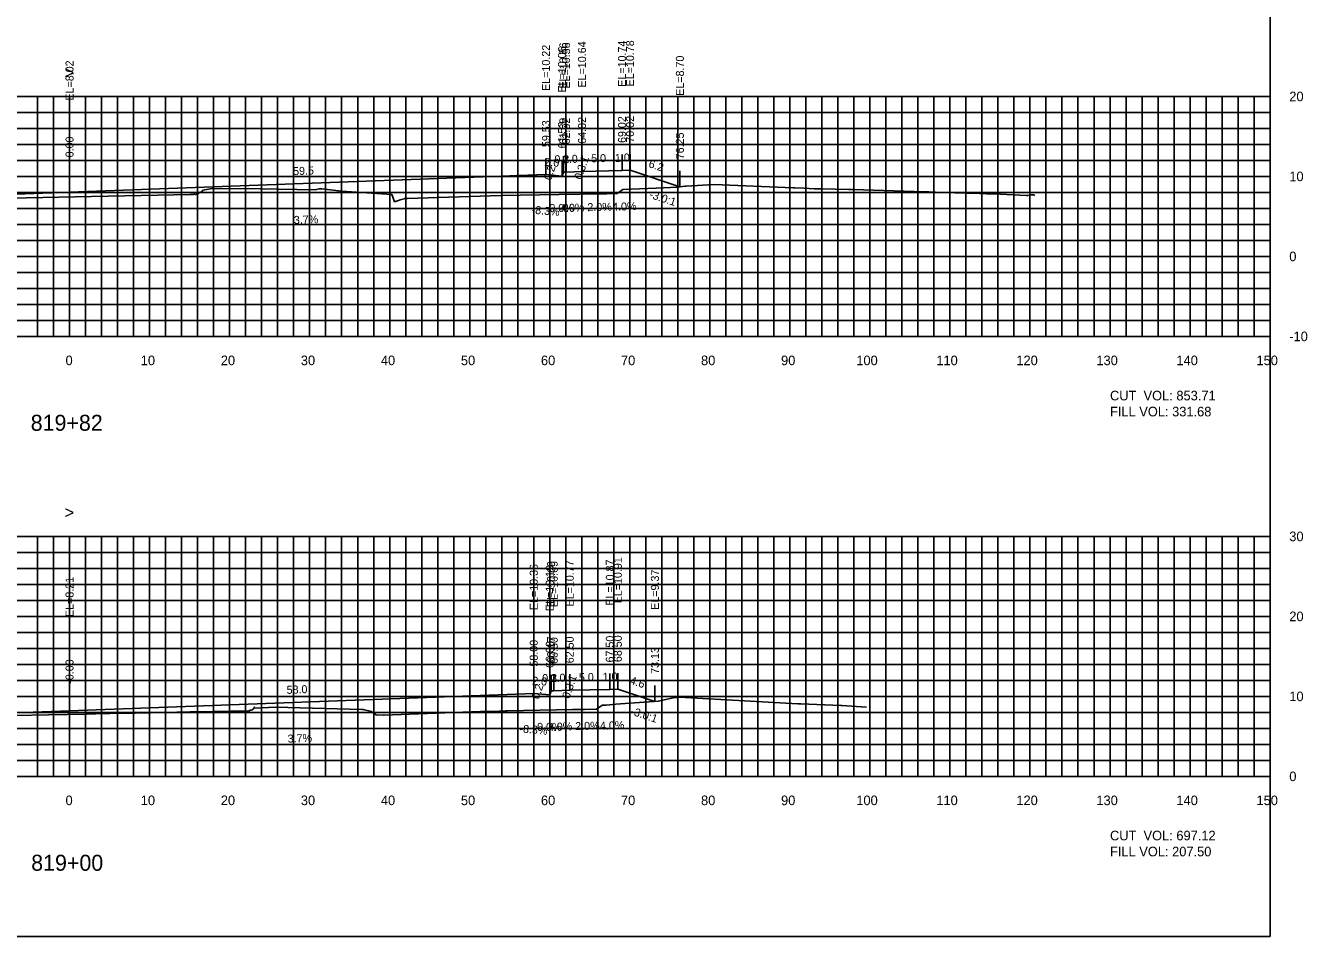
# Model space of a CAD drawing. Extents: x 1797419 to 1809236, y 248759 to 251512.
# Drawn here: x 1806025.5 to 1806185.7, y 250417.3 to 250531.1 of the extents above; entities that cross this region are included whole.
import ezdxf

# ---------------------------------------------------------------- set-up
doc = ezdxf.new("R2010")
doc.units = 0
for name, color, linetype in [('1', 7, 'Continuous'), ('10', 7, 'Continuous'), ('3', 7, 'Continuous'), ('31', 7, 'Continuous'), ('4', 7, 'Continuous'), ('60', 7, 'Continuous'), ('ANNO-TXT', 7, 'Continuous'), ('CL-CNST', 7, 'Continuous'), ('Level 62', 7, 'Continuous'), ('M-ROADS', 7, 'Continuous')]:
    doc.layers.add(name, color=color, linetype=linetype)

msp = doc.modelspace()

# ---------------------------------------------------------------- linework, layer by layer
for p, q in [((1806090.53, 250512.48), (1806090.53, 250514.48)), ((1806092.53, 250512.31), (1806092.53, 250514.31)), ((1806092.7, 250512.81), (1806092.7, 250514.81)), ((1806093.03, 250512.81), (1806093.03, 250514.81)), ((1806095.03, 250512.89), (1806095.03, 250514.89)), ((1806100.03, 250512.99), (1806100.03, 250514.99)), ((1806101.03, 250513.03), (1806101.03, 250515.03)), ((1806107.26, 250510.96), (1806107.26, 250512.96)), ((1806031, 250510.28), (1806031, 250512.28)), ((1806093.5, 250448.03), (1806093.5, 250450.03)), ((1806098.5, 250448.13), (1806098.5, 250450.13)), ((1806099.5, 250448.17), (1806099.5, 250450.17)), ((1806089, 250447.61), (1806089, 250449.61)), ((1806091, 250447.45), (1806091, 250449.45)), ((1806091.17, 250447.95), (1806091.17, 250449.95)), ((1806091.5, 250447.95), (1806091.5, 250449.95)), ((1806104.14, 250446.62), (1806104.14, 250448.62)), ((1806031, 250445.47), (1806031, 250447.47))]:
    msp.add_line(p, q)
msp.add_lwpolyline([(1805881, 250417.26), (1806181, 250417.26), (1806181, 250607.26), (1805881, 250607.26)], close=True)
at = {"layer": '60'}
for p, q in [((1806181, 250492.26), (1806181, 250522.26)), ((1806181.06, 250522.26), (1806181, 250522.26)), ((1806181.06, 250512.26), (1806181, 250512.26)), ((1806181.06, 250502.26), (1806181, 250502.26)), ((1805881, 250492.26), (1806181, 250492.26)), ((1806031, 250492.2), (1806031, 250492.26)), ((1806041, 250492.2), (1806041, 250492.26)), ((1806051, 250492.2), (1806051, 250492.26)), ((1806061, 250492.2), (1806061, 250492.26)), ((1806071, 250492.2), (1806071, 250492.26)), ((1806081, 250492.2), (1806081, 250492.26)), ((1806091, 250492.2), (1806091, 250492.26)), ((1806101, 250492.2), (1806101, 250492.26)), ((1806111, 250492.2), (1806111, 250492.26)), ((1806121, 250492.2), (1806121, 250492.26)), ((1806131, 250492.2), (1806131, 250492.26)), ((1806141, 250492.2), (1806141, 250492.26)), ((1806151, 250492.2), (1806151, 250492.26)), ((1806161, 250492.2), (1806161, 250492.26)), ((1806171, 250492.2), (1806171, 250492.26)), ((1806181, 250492.2), (1806181, 250492.26)), ((1806181.06, 250492.26), (1806181, 250492.26)), ((1806181, 250437.26), (1806181, 250467.26)), ((1806181.06, 250467.26), (1806181, 250467.26)), ((1806181.06, 250457.26), (1806181, 250457.26)), ((1806181.06, 250447.26), (1806181, 250447.26)), ((1805881, 250437.26), (1806181, 250437.26)), ((1806031, 250437.2), (1806031, 250437.26)), ((1806041, 250437.2), (1806041, 250437.26)), ((1806051, 250437.2), (1806051, 250437.26)), ((1806061, 250437.2), (1806061, 250437.26)), ((1806071, 250437.2), (1806071, 250437.26)), ((1806081, 250437.2), (1806081, 250437.26)), ((1806091, 250437.2), (1806091, 250437.26)), ((1806101, 250437.2), (1806101, 250437.26)), ((1806111, 250437.2), (1806111, 250437.26)), ((1806121, 250437.2), (1806121, 250437.26)), ((1806131, 250437.2), (1806131, 250437.26)), ((1806141, 250437.2), (1806141, 250437.26)), ((1806151, 250437.2), (1806151, 250437.26)), ((1806161, 250437.2), (1806161, 250437.26)), ((1806171, 250437.2), (1806171, 250437.26)), ((1806181, 250437.2), (1806181, 250437.26)), ((1806181.06, 250437.26), (1806181, 250437.26))]:
    msp.add_line(p, q, dxfattribs=at)
at = {"layer": 'CL-CNST'}
for points in [[(1805925.14, 250512.94), (1805940.37, 250507.87), (1805941.37, 250507.83), (1805946.37, 250507.73), (1805948.37, 250507.65), (1805948.7, 250507.65), (1805948.87, 250507.15), (1805950.87, 250507.31), (1806031, 250510.28), (1806090.53, 250512.48), (1806092.53, 250512.31), (1806092.7, 250512.81), (1806093.03, 250512.81), (1806095.03, 250512.89), (1806100.03, 250512.99), (1806101.03, 250513.03), (1806107.26, 250510.96)], [(1805917.56, 250449.93), (1805938.41, 250442.98), (1805939.41, 250442.94), (1805944.41, 250442.84), (1805946.41, 250442.76), (1805946.74, 250442.76), (1805946.9, 250442.26), (1805948.9, 250442.43), (1806031, 250445.47), (1806089, 250447.61), (1806091, 250447.45), (1806091.17, 250447.95), (1806091.5, 250447.95), (1806093.5, 250448.03), (1806098.5, 250448.13), (1806099.5, 250448.17), (1806104.14, 250446.62)]]:
    msp.add_lwpolyline(points, dxfattribs=at)
at = {"layer": 'Level 62'}
for p, q in [((1805881, 250522.26), (1806181, 250522.26)), ((1806027, 250492.26), (1806027, 250522.26)), ((1806029, 250492.26), (1806029, 250522.26)), ((1806031, 250492.26), (1806031, 250522.26)), ((1806033, 250492.26), (1806033, 250522.26)), ((1806035, 250492.26), (1806035, 250522.26)), ((1806037, 250492.26), (1806037, 250522.26)), ((1806039, 250492.26), (1806039, 250522.26)), ((1806041, 250492.26), (1806041, 250522.26)), ((1806043, 250492.26), (1806043, 250522.26)), ((1806045, 250492.26), (1806045, 250522.26)), ((1806047, 250492.26), (1806047, 250522.26)), ((1806049, 250492.26), (1806049, 250522.26)), ((1806051, 250492.26), (1806051, 250522.26)), ((1806053, 250492.26), (1806053, 250522.26)), ((1806055, 250492.26), (1806055, 250522.26)), ((1806057, 250492.26), (1806057, 250522.26)), ((1806059, 250492.26), (1806059, 250522.26)), ((1806061, 250492.26), (1806061, 250522.26)), ((1806063, 250492.26), (1806063, 250522.26)), ((1806065, 250492.26), (1806065, 250522.26)), ((1806067, 250492.26), (1806067, 250522.26)), ((1806069, 250492.26), (1806069, 250522.26)), ((1806071, 250492.26), (1806071, 250522.26)), ((1806073, 250492.26), (1806073, 250522.26)), ((1806075, 250492.26), (1806075, 250522.26)), ((1806077, 250492.26), (1806077, 250522.26)), ((1806079, 250492.26), (1806079, 250522.26)), ((1806081, 250492.26), (1806081, 250522.26)), ((1806083, 250492.26), (1806083, 250522.26)), ((1806085, 250492.26), (1806085, 250522.26)), ((1806087, 250492.26), (1806087, 250522.26)), ((1806089, 250492.26), (1806089, 250522.26)), ((1806091, 250492.26), (1806091, 250522.26)), ((1806093, 250492.26), (1806093, 250522.26)), ((1806095, 250492.26), (1806095, 250522.26)), ((1806097, 250492.26), (1806097, 250522.26)), ((1806099, 250492.26), (1806099, 250522.26)), ((1806101, 250492.26), (1806101, 250522.26)), ((1806103, 250492.26), (1806103, 250522.26)), ((1806105, 250492.26), (1806105, 250522.26)), ((1806107, 250492.26), (1806107, 250522.26)), ((1806109, 250492.26), (1806109, 250522.26)), ((1806111, 250492.26), (1806111, 250522.26)), ((1806113, 250492.26), (1806113, 250522.26)), ((1806115, 250492.26), (1806115, 250522.26)), ((1806117, 250492.26), (1806117, 250522.26)), ((1806119, 250492.26), (1806119, 250522.26)), ((1806121, 250492.26), (1806121, 250522.26)), ((1806123, 250492.26), (1806123, 250522.26)), ((1806125, 250492.26), (1806125, 250522.26)), ((1806127, 250492.26), (1806127, 250522.26)), ((1806129, 250492.26), (1806129, 250522.26)), ((1806131, 250492.26), (1806131, 250522.26)), ((1806133, 250492.26), (1806133, 250522.26)), ((1806135, 250492.26), (1806135, 250522.26)), ((1806137, 250492.26), (1806137, 250522.26)), ((1806139, 250492.26), (1806139, 250522.26)), ((1806141, 250492.26), (1806141, 250522.26)), ((1806143, 250492.26), (1806143, 250522.26)), ((1806145, 250492.26), (1806145, 250522.26)), ((1806147, 250492.26), (1806147, 250522.26)), ((1806149, 250492.26), (1806149, 250522.26)), ((1806151, 250492.26), (1806151, 250522.26)), ((1806153, 250492.26), (1806153, 250522.26)), ((1806155, 250492.26), (1806155, 250522.26)), ((1806157, 250492.26), (1806157, 250522.26)), ((1806159, 250492.26), (1806159, 250522.26)), ((1806161, 250492.26), (1806161, 250522.26)), ((1806163, 250492.26), (1806163, 250522.26)), ((1806165, 250492.26), (1806165, 250522.26)), ((1806167, 250492.26), (1806167, 250522.26)), ((1806169, 250492.26), (1806169, 250522.26)), ((1806171, 250492.26), (1806171, 250522.26)), ((1806173, 250492.26), (1806173, 250522.26)), ((1806175, 250492.26), (1806175, 250522.26)), ((1806177, 250492.26), (1806177, 250522.26)), ((1806179, 250492.26), (1806179, 250522.26)), ((1806181, 250492.26), (1806181, 250522.26)), ((1805881, 250520.26), (1806181, 250520.26)), ((1805881, 250518.26), (1806181, 250518.26)), ((1805881, 250516.26), (1806181, 250516.26)), ((1805881, 250514.26), (1806181, 250514.26)), ((1805881, 250512.26), (1806181, 250512.26)), ((1805881, 250510.26), (1806181, 250510.26)), ((1805881, 250508.26), (1806181, 250508.26)), ((1805881, 250506.26), (1806181, 250506.26)), ((1805881, 250504.26), (1806181, 250504.26)), ((1805881, 250502.26), (1806181, 250502.26)), ((1805881, 250500.26), (1806181, 250500.26)), ((1805881, 250498.26), (1806181, 250498.26)), ((1805881, 250496.26), (1806181, 250496.26)), ((1805881, 250494.26), (1806181, 250494.26)), ((1805881, 250492.26), (1806181, 250492.26)), ((1805881, 250467.26), (1806181, 250467.26)), ((1806027, 250437.26), (1806027, 250467.26)), ((1806029, 250437.26), (1806029, 250467.26)), ((1806031, 250437.26), (1806031, 250467.26)), ((1806033, 250437.26), (1806033, 250467.26)), ((1806035, 250437.26), (1806035, 250467.26)), ((1806037, 250437.26), (1806037, 250467.26)), ((1806039, 250437.26), (1806039, 250467.26)), ((1806041, 250437.26), (1806041, 250467.26)), ((1806043, 250437.26), (1806043, 250467.26)), ((1806045, 250437.26), (1806045, 250467.26)), ((1806047, 250437.26), (1806047, 250467.26)), ((1806049, 250437.26), (1806049, 250467.26)), ((1806051, 250437.26), (1806051, 250467.26)), ((1806053, 250437.26), (1806053, 250467.26)), ((1806055, 250437.26), (1806055, 250467.26)), ((1806057, 250437.26), (1806057, 250467.26)), ((1806059, 250437.26), (1806059, 250467.26)), ((1806061, 250437.26), (1806061, 250467.26)), ((1806063, 250437.26), (1806063, 250467.26)), ((1806065, 250437.26), (1806065, 250467.26)), ((1806067, 250437.26), (1806067, 250467.26)), ((1806069, 250437.26), (1806069, 250467.26)), ((1806071, 250437.26), (1806071, 250467.26)), ((1806073, 250437.26), (1806073, 250467.26)), ((1806075, 250437.26), (1806075, 250467.26)), ((1806077, 250437.26), (1806077, 250467.26)), ((1806079, 250437.26), (1806079, 250467.26)), ((1806081, 250437.26), (1806081, 250467.26)), ((1806083, 250437.26), (1806083, 250467.26)), ((1806085, 250437.26), (1806085, 250467.26)), ((1806087, 250437.26), (1806087, 250467.26)), ((1806089, 250437.26), (1806089, 250467.26)), ((1806091, 250437.26), (1806091, 250467.26)), ((1806093, 250437.26), (1806093, 250467.26)), ((1806095, 250437.26), (1806095, 250467.26)), ((1806097, 250437.26), (1806097, 250467.26)), ((1806099, 250437.26), (1806099, 250467.26)), ((1806101, 250437.26), (1806101, 250467.26)), ((1806103, 250437.26), (1806103, 250467.26)), ((1806105, 250437.26), (1806105, 250467.26)), ((1806107, 250437.26), (1806107, 250467.26)), ((1806109, 250437.26), (1806109, 250467.26)), ((1806111, 250437.26), (1806111, 250467.26)), ((1806113, 250437.26), (1806113, 250467.26)), ((1806115, 250437.26), (1806115, 250467.26)), ((1806117, 250437.26), (1806117, 250467.26)), ((1806119, 250437.26), (1806119, 250467.26)), ((1806121, 250437.26), (1806121, 250467.26)), ((1806123, 250437.26), (1806123, 250467.26)), ((1806125, 250437.26), (1806125, 250467.26)), ((1806127, 250437.26), (1806127, 250467.26)), ((1806129, 250437.26), (1806129, 250467.26)), ((1806131, 250437.26), (1806131, 250467.26)), ((1806133, 250437.26), (1806133, 250467.26)), ((1806135, 250437.26), (1806135, 250467.26)), ((1806137, 250437.26), (1806137, 250467.26)), ((1806139, 250437.26), (1806139, 250467.26)), ((1806141, 250437.26), (1806141, 250467.26)), ((1806143, 250437.26), (1806143, 250467.26)), ((1806145, 250437.26), (1806145, 250467.26)), ((1806147, 250437.26), (1806147, 250467.26)), ((1806149, 250437.26), (1806149, 250467.26)), ((1806151, 250437.26), (1806151, 250467.26)), ((1806153, 250437.26), (1806153, 250467.26)), ((1806155, 250437.26), (1806155, 250467.26)), ((1806157, 250437.26), (1806157, 250467.26)), ((1806159, 250437.26), (1806159, 250467.26)), ((1806161, 250437.26), (1806161, 250467.26)), ((1806163, 250437.26), (1806163, 250467.26)), ((1806165, 250437.26), (1806165, 250467.26)), ((1806167, 250437.26), (1806167, 250467.26)), ((1806169, 250437.26), (1806169, 250467.26)), ((1806171, 250437.26), (1806171, 250467.26)), ((1806173, 250437.26), (1806173, 250467.26)), ((1806175, 250437.26), (1806175, 250467.26)), ((1806177, 250437.26), (1806177, 250467.26)), ((1806179, 250437.26), (1806179, 250467.26)), ((1806181, 250437.26), (1806181, 250467.26)), ((1805881, 250465.26), (1806181, 250465.26)), ((1805881, 250463.26), (1806181, 250463.26)), ((1805881, 250461.26), (1806181, 250461.26)), ((1805881, 250459.26), (1806181, 250459.26)), ((1805881, 250457.26), (1806181, 250457.26)), ((1805881, 250455.26), (1806181, 250455.26)), ((1805881, 250453.26), (1806181, 250453.26)), ((1805881, 250451.26), (1806181, 250451.26)), ((1805881, 250449.26), (1806181, 250449.26)), ((1805881, 250447.26), (1806181, 250447.26)), ((1805881, 250445.26), (1806181, 250445.26)), ((1805881, 250443.26), (1806181, 250443.26)), ((1805881, 250441.26), (1806181, 250441.26)), ((1805881, 250439.26), (1806181, 250439.26)), ((1805881, 250437.26), (1806181, 250437.26))]:
    msp.add_line(p, q, dxfattribs=at)
at = {"layer": 'M-ROADS'}
for points in [[(1806023.6, 250509.53), (1806033.76, 250509.76), (1806037.91, 250509.83), (1806046.07, 250510), (1806046.13, 250510.01), (1806046.18, 250510.01), (1806046.19, 250510), (1806046.28, 250509.98), (1806046.32, 250509.98), (1806046.45, 250509.99), (1806046.48, 250509.99), (1806046.55, 250510.02), (1806046.59, 250510.03), (1806046.64, 250510.02), (1806046.68, 250510.01), (1806046.72, 250510.01), (1806046.73, 250510.01), (1806046.79, 250510.01), (1806046.79, 250510.01), (1806046.86, 250510.03), (1806046.89, 250510.04), (1806046.91, 250510.03), (1806046.94, 250510.02), (1806046.96, 250510.02), (1806046.98, 250510.03), (1806046.99, 250510.03), (1806047.33, 250510.27), (1806047.35, 250510.27), (1806047.37, 250510.28), (1806047.41, 250510.29), (1806047.43, 250510.3), (1806047.46, 250510.28), (1806047.46, 250510.28), (1806047.51, 250510.3), (1806047.53, 250510.31), (1806047.54, 250510.33), (1806047.67, 250510.53), (1806048.81, 250510.73), (1806049.1, 250510.73), (1806054.81, 250510.7), (1806061.69, 250510.59), (1806062.21, 250510.71), (1806062.53, 250510.71), (1806064.97, 250510.43), (1806071.27, 250509.99), (1806071.34, 250509.77), (1806071.61, 250509.09), (1806072.09, 250509.25), (1806072.31, 250509.32), (1806072.31, 250509.32), (1806072.81, 250509.47), (1806072.83, 250509.48), (1806073.24, 250509.49), (1806084.87, 250509.86), (1806092.17, 250509.99), (1806097.28, 250510.07), (1806098.15, 250510.09), (1806098.96, 250510.11), (1806098.96, 250510.11), (1806099.13, 250510.11), (1806099.41, 250510.11), (1806099.53, 250510.19), (1806100.12, 250510.62), (1806104.31, 250510.8), (1806107, 250510.92), (1806107.86, 250511.05), (1806108.03, 250511.06), (1806111.54, 250511.26), (1806121.4, 250510.84), (1806121.62, 250510.83), (1806122.74, 250510.79), (1806124.04, 250510.72), (1806124.42, 250510.7), (1806124.94, 250510.69), (1806128.35, 250510.62), (1806128.89, 250510.61), (1806137.82, 250510.34), (1806138.31, 250510.34), (1806138.36, 250510.34), (1806140.09, 250510.25), (1806144.71, 250510.12), (1806145.57, 250510.1), (1806146.51, 250510.07), (1806150.52, 250509.89), (1806150.58, 250509.89), (1806150.73, 250509.89), (1806151.11, 250509.94), (1806151.13, 250509.94), (1806151.46, 250509.95), (1806151.59, 250509.89)], [(1806019.76, 250444.78), (1806028.36, 250444.96), (1806033.1, 250445.04), (1806034.29, 250445.08), (1806034.75, 250445.1), (1806035.12, 250445.11), (1806035.52, 250445.12), (1806035.75, 250445.13), (1806035.75, 250445.13), (1806035.87, 250445.13), (1806036.02, 250445.13), (1806039.22, 250445.18), (1806041.12, 250445.22), (1806046.01, 250445.33), (1806046.23, 250445.33), (1806046.56, 250445.33), (1806053.45, 250445.47), (1806053.65, 250445.57), (1806053.69, 250445.5), (1806053.7, 250445.51), (1806053.73, 250445.54), (1806053.78, 250445.59), (1806053.81, 250445.55), (1806053.82, 250445.56), (1806054.02, 250445.75), (1806054.07, 250445.78), (1806054.08, 250445.88), (1806054.08, 250445.92), (1806054.08, 250445.84), (1806054.08, 250445.8), (1806056.73, 250445.9), (1806067.54, 250445.62), (1806067.69, 250445.63), (1806068.71, 250445.35), (1806068.98, 250445.16), (1806069.3, 250444.94), (1806070.21, 250444.91), (1806070.31, 250444.92), (1806073.46, 250445.03), (1806082.35, 250445.37), (1806084.69, 250445.42), (1806085.52, 250445.44), (1806085.67, 250445.44), (1806093.87, 250445.61), (1806094.53, 250445.61), (1806094.76, 250445.61), (1806095.35, 250445.62), (1806096.82, 250445.64), (1806097.4, 250446.03), (1806097.57, 250446.15), (1806098.06, 250446.18), (1806099.25, 250446.27), (1806104.56, 250446.65), (1806106.61, 250447.11), (1806107, 250447.13), (1806107.04, 250447.14), (1806107.43, 250447.14), (1806107.9, 250447.11), (1806107.93, 250447.11), (1806122, 250446.31), (1806122.29, 250446.32), (1806122.37, 250446.31), (1806127.35, 250446.11), (1806127.5, 250446.11), (1806130.58, 250445.9)]]:
    msp.add_lwpolyline(points, dxfattribs=at)

# ---------------------------------------------------------------- texts
for s, rotation, p in [('0.3:1', 71.5647, (1806094.98, 250511.77)), ('-3.0:1', 341.5651, (1806103.35, 250509.62)), ('0.3:1', 71.5647, (1806093.46, 250446.91)), ('-3.0:1', 341.5651, (1806101.03, 250445.02))]:
    msp.add_text(s, height=1, rotation=rotation).set_placement(p)
at = {"layer": '1'}
for s, p in [('819+82', (1806026.15, 250480.46)), ('819+00', (1806026.21, 250425.46))]:
    msp.add_text(s, height=2, dxfattribs=at).set_placement(p)
at = {"layer": '10'}
for s, p in [('0', (1806030.5, 250488.66)), ('10', (1806039.9, 250488.66)), ('20', (1806049.9, 250488.66)), ('30', (1806059.9, 250488.66)), ('40', (1806069.9, 250488.66)), ('50', (1806079.9, 250488.66)), ('60', (1806089.9, 250488.66)), ('70', (1806099.9, 250488.66)), ('80', (1806109.9, 250488.66)), ('90', (1806119.9, 250488.66)), ('100', (1806129.3, 250488.66)), ('110', (1806139.3, 250488.66)), ('120', (1806149.3, 250488.66)), ('130', (1806159.3, 250488.66)), ('140', (1806169.3, 250488.66)), ('150', (1806179.3, 250488.66)), ('0', (1806030.5, 250433.66)), ('10', (1806039.9, 250433.66)), ('20', (1806049.9, 250433.66)), ('30', (1806059.9, 250433.66)), ('40', (1806069.9, 250433.66)), ('50', (1806079.9, 250433.66)), ('60', (1806089.9, 250433.66)), ('70', (1806099.9, 250433.66)), ('80', (1806109.9, 250433.66)), ('90', (1806119.9, 250433.66)), ('100', (1806129.3, 250433.66)), ('110', (1806139.3, 250433.66)), ('120', (1806149.3, 250433.66)), ('130', (1806159.3, 250433.66)), ('140', (1806169.3, 250433.66)), ('150', (1806179.3, 250433.66))]:
    msp.add_text(s, height=1.2, dxfattribs=at).set_placement(p)
at = {"layer": '3'}
for s, p in [('EL=10.22', (1806091.03, 250522.95)), ('EL=10.06', (1806093.03, 250522.74)), ('EL=10.56', (1806093.2, 250523.24)), ('EL=10.56', (1806093.53, 250523.24)), ('EL=10.64', (1806095.53, 250523.37)), ('EL=10.74', (1806100.53, 250523.47)), ('EL=10.78', (1806101.53, 250523.51)), ('EL=8.70', (1806107.76, 250522.34)), ('EL=8.02', (1806031.5, 250521.74)), ('59.53', (1806091.03, 250515.93)), ('61.53', (1806093.03, 250515.76)), ('61.69', (1806093.2, 250516.26)), ('62.02', (1806093.53, 250516.26)), ('64.02', (1806095.53, 250516.34)), ('69.02', (1806100.53, 250516.44)), ('70.02', (1806101.53, 250516.48)), ('76.25', (1806107.76, 250514.4)), ('0.00', (1806031.5, 250514.64)), ('EL=10.91', (1806100, 250458.89)), ('EL=10.36', (1806089.5, 250458.04)), ('EL=10.19', (1806091.5, 250457.92)), ('EL=10.69', (1806091.67, 250458.42)), ('EL=10.69', (1806092, 250458.42)), ('EL=10.77', (1806094, 250458.5)), ('EL=10.87', (1806099, 250458.6)), ('EL=9.37', (1806104.64, 250458.08)), ('EL=8.21', (1806031.5, 250457.18)), ('67.50', (1806099, 250451.5)), ('68.50', (1806100, 250451.54)), ('58.00', (1806089.5, 250450.98)), ('60.00', (1806091.5, 250450.82)), ('60.17', (1806091.67, 250451.39)), ('60.50', (1806092, 250451.32)), ('62.50', (1806094, 250451.4)), ('73.13', (1806104.64, 250450.07)), ('-0.00', (1806031.5, 250448.84))]:
    msp.add_text(s, height=1, rotation=90, dxfattribs=at).set_placement(p)
at = {"layer": '31'}
for s, p in [('20', (1806183.4, 250521.66)), ('10', (1806183.4, 250511.66)), ('0', (1806183.4, 250501.66)), ('-10', (1806183.4, 250491.66)), ('30', (1806183.4, 250466.66)), ('20', (1806183.4, 250456.66)), ('10', (1806183.4, 250446.66)), ('0', (1806183.4, 250436.66))]:
    msp.add_text(s, height=1.2, dxfattribs=at).set_placement(p)
at = {"layer": '4'}
for s, rotation, p in [('2.0', 355.2364, (1806090.3, 250513.6)), ('2.0', 2.2906, (1806092.66, 250513.9)), ('5.0', 1.1458, (1806096.18, 250514.02)), ('1.0', 2.2906, (1806099.16, 250514.06)), ('6.2', 341.5651, (1806103.27, 250513.44)), ('59.5', 2.119, (1806058.95, 250512.41)), ('0.2', 71.5647, (1806091.16, 250511.69)), ('-8.3%', 355.2364, (1806088.71, 250507.61)), ('4.0%', 2.2906, (1806092.31, 250507.78)), ('2.0%', 1.1458, (1806095.71, 250507.91)), ('4.0%', 2.2906, (1806098.81, 250507.94)), ('3.7%', 2.119, (1806059.04, 250506.31)), ('2.0', 2.2906, (1806091.13, 250449.03)), ('5.0', 1.1458, (1806094.65, 250449.15)), ('1.0', 2.2906, (1806097.63, 250449.19)), ('58.0', 2.119, (1806058.14, 250447.57)), ('0.2', 71.5647, (1806089.64, 250446.83)), ('2.0', 355.2364, (1806088.77, 250448.74)), ('4.6', 341.5651, (1806100.93, 250448.85)), ('-8.3%', 355.2364, (1806087.19, 250442.75)), ('4.0%', 2.2906, (1806090.79, 250442.91)), ('2.0%', 1.1458, (1806094.19, 250443.04)), ('4.0%', 2.2906, (1806097.29, 250443.07)), ('3.7%', 2.119, (1806058.27, 250441.47))]:
    msp.add_text(s, height=1, rotation=rotation, dxfattribs=at).set_placement(p)
for s, p in [('0.3', (1806091.58, 250513.91)), ('0.0%', (1806090.95, 250507.81)), ('0.3', (1806090.05, 250449.05)), ('0.0%', (1806089.42, 250442.95))]:
    msp.add_text(s, height=1, dxfattribs=at).set_placement(p)
at = {"layer": '60'}
for p in [(1806030.39, 250524.51), (1806030.39, 250469.51)]:
    msp.add_text('>', height=1.5, dxfattribs=at).set_placement(p)
at = {"layer": 'ANNO-TXT'}
for s, p in [('CUT  VOL: 853.71', (1806161, 250484.26)), ('FILL VOL: 331.68', (1806161, 250482.26)), ('CUT  VOL: 697.12', (1806161, 250429.26)), ('FILL VOL: 207.50', (1806161, 250427.26))]:
    msp.add_text(s, height=1.2, dxfattribs=at).set_placement(p)

doc.saveas('drawing.dxf')
